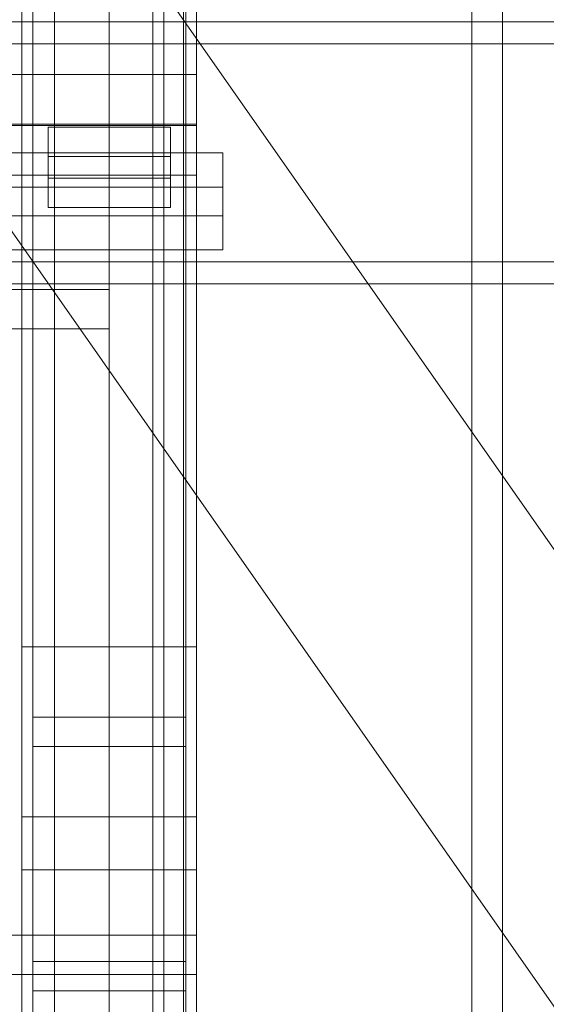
# Model space of a CAD drawing. Header units: millimetres. Extents: x -3490 to 61924, y -72580 to 6847.
# Tile 294 of 656: x 1460 to 1580, y -34169 to -33943. Entities that reach past the tile are written whole.
import ezdxf

# ---------------------------------------------------------------- set-up
doc = ezdxf.new("R2010")
doc.units = ezdxf.units.MM
for name, color, linetype, lineweight in [('COTAS_O', 1, 'Continuous', 0), ('frontal_C03', 7, 'Continuous', 0), ('frontal_secador', 7, 'Continuous', 0), ('frontal_tolva', 7, 'Continuous', 0)]:
    doc.layers.add(name, color=color, linetype=linetype, lineweight=lineweight)
doc.dimstyles.new('R19_100', dxfattribs={"dimtxt": 250, "dimasz": 150, "dimexe": 150, "dimexo": 80, "dimgap": 100, "dimtad": 1, "dimtih": 1, "dimtoh": 1, "dimdsep": 46, "dimcen": 0.09, "dimadec": 0, "dimazin": 0, "dimtfac": 1, "dimtdec": 4, "dimtofl": 0, "dimtmove": 0, "dimatfit": 3, "dimfxl": 1, "dimtolj": 1, "dimtzin": 0, "dimarcsym": 0})

# ---------------------------------------------------------------- blocks, each defined once
blk = doc.blocks.new('DIM_R29_57')
at = {"layer": 'COTAS_O'}
for p, q in [((-1725, -33700), (-1575, -33655)), ((1725, -33700), (1575, -33655)), ((-1725, -34400), (-1725, -33700)), ((-1725, -33700), (1725, -33700)), ((-1725, -33700), (-1575, -33745)), ((1725, -33700), (1575, -33745)), ((1725, -34400), (1725, -33700))]:
    blk.add_line(p, q, dxfattribs=at)
blk.add_text('3450 O', height=250, dxfattribs=at).set_placement((0, -33600))

msp = doc.modelspace()

# ---------------------------------------------------------------- linework, layer by layer
at = {"layer": 'frontal_C03'}
for p, q in [((1500, -32314.944), (1500, -34875.113)), ((1500, -34879.011), (1500, -32318.841)), ((1490, -35975), (1490, -32996.942)), ((1497, -35975), (1497, -32996.942)), ((1563, -35975), (1563, -32996.942)), ((1570, -35975), (1570, -32996.942)), ((1490, -35975), (1490, -33266.434)), ((1497, -35975), (1497, -33266.434)), ((1563, -35975), (1563, -33266.434)), ((1570, -35975), (1570, -33266.434)), ((1480, -33657.91), (1480, -34004.816)), ((1480, -34013.799), (1480, -33666.893)), ((1490, -35975), (1490, -33805.417)), ((1497, -35975), (1497, -33805.417)), ((1563, -35975), (1563, -33805.417)), ((1570, -35975), (1570, -33805.417)), ((1460, -34086.651), (1460, -33817.159)), ((1500, -33817.159), (1500, -34086.651)), ((1467.5, -34418.43), (1467.5, -33823.47)), ((1492.5, -33823.47), (1492.5, -34418.43)), ((1462.5, -34158.748), (1462.5, -33833.28)), ((1497.5, -33833.28), (1497.5, -34158.748)), ((1462.5, -34165.485), (1462.5, -33840.017)), ((1497.5, -34165.485), (1497.5, -33840.017)), ((1467.5, -34444.787), (1467.5, -33849.827)), ((1492.5, -34444.787), (1492.5, -33849.827)), ((1460, -34125.629), (1460, -33856.137)), ((1500, -34125.629), (1500, -33856.137)), ((1460, -34137.755), (1460, -33868.264)), ((1500, -33868.264), (1500, -34137.755)), ((1460, -34186.478), (1460, -33916.987)), ((1500, -34186.478), (1500, -33916.987)), ((1480, -33927.401), (1480, -34274.308)), ((1480, -34283.291), (1480, -33936.384)), ((-1500, -33955.526), (1500, -33955.526)), ((1500, -33955.526), (1500, -33966.934)), ((1500, -33955.526), (1500, -33967.219)), ((1500, -33966.934), (-1500, -33966.934)), ((1500, -33978.628), (1500, -33966.934)), ((1500, -33967.219), (-1500, -33967.219)), ((1466, -33974.343), (1466, -33967.606)), ((1466, -33967.606), (1494, -33967.606)), ((1466, -33979.299), (1466, -33967.606)), ((1494, -33967.606), (1494, -33974.343)), ((1494, -33967.606), (1494, -33979.299)), ((1500, -33978.628), (1500, -33967.219)), ((1454, -33973.533), (1506, -33973.533)), ((1506, -33973.533), (1506, -33987.906)), ((1506, -33973.533), (1506, -33981.328)), ((1494, -33974.343), (1466, -33974.343)), ((1466, -33974.343), (1466, -33986.037)), ((1494, -33986.037), (1494, -33974.343)), ((-1500, -33978.628), (1500, -33978.628)), ((1494, -33979.299), (1466, -33979.299)), ((1466, -33979.299), (1466, -33986.037)), ((1494, -33986.037), (1494, -33979.299)), ((1506, -33981.328), (1454, -33981.328)), ((1506, -33995.701), (1506, -33981.328)), ((1466, -33986.037), (1494, -33986.037)), ((1506, -33987.906), (1454, -33987.906)), ((1506, -33995.701), (1506, -33987.906)), ((1454, -33995.701), (1506, -33995.701)), ((1480, -34004.816), (1440, -34004.816)), ((1480, -34013.799), (1480, -34004.816)), ((1440, -34013.799), (1480, -34013.799)), ((1500, -34086.651), (1460, -34086.651)), ((1460, -34086.651), (1460, -34125.629)), ((1460, -34356.142), (1460, -34086.651)), ((1500, -34125.629), (1500, -34086.651)), ((1500, -34086.651), (1500, -34356.142)), ((1462.5, -34109.509), (1462.5, -34102.771)), ((1462.5, -34102.771), (1497.5, -34102.771)), ((1462.5, -34428.24), (1462.5, -34102.771)), ((1497.5, -34102.771), (1497.5, -34109.509)), ((1497.5, -34102.771), (1497.5, -34428.24)), ((1497.5, -34109.509), (1462.5, -34109.509)), ((1462.5, -34434.977), (1462.5, -34109.509)), ((1497.5, -34434.977), (1497.5, -34109.509)), ((1460, -34125.629), (1500, -34125.629)), ((1460, -34395.121), (1460, -34125.629)), ((1500, -34395.121), (1500, -34125.629)), ((1500, -34137.755), (1460, -34137.755)), ((1460, -34137.755), (1460, -34186.478)), ((1460, -34407.247), (1460, -34137.755)), ((1500, -34186.478), (1500, -34137.755)), ((1500, -34137.755), (1500, -34407.247)), ((-1500, -34152.753), (1500, -34152.753)), ((1500, -34152.753), (1500, -34161.736)), ((1500, -34152.753), (1500, -34186.859)), ((1497.5, -34158.748), (1462.5, -34158.748)), ((1462.5, -34158.748), (1462.5, -34165.485)), ((1497.5, -34165.485), (1497.5, -34158.748)), ((1500, -34161.736), (-1500, -34161.736)), ((1500, -34195.842), (1500, -34161.736)), ((1462.5, -34165.485), (1497.5, -34165.485))]:
    msp.add_line(p, q, dxfattribs=at)
at = {"layer": 'frontal_secador'}
for p, q in [((1325, -33943.5), (2125, -33943.5)), ((1440, -33943.5), (1710, -33943.5)), ((1325, -33948.5), (2125, -33948.5)), ((1325, -33998.5), (2125, -33998.5)), ((1325, -34003.5), (2125, -34003.5))]:
    msp.add_line(p, q, dxfattribs=at)
at = {"layer": 'frontal_tolva'}
for p, q in [((1769.584, -34332.806), (722.584, -32835.806)), ((1720.416, -34367.194), (673.416, -32870.194))]:
    msp.add_line(p, q, dxfattribs=at)

# ---------------------------------------------------------------- dimensions: what is measured, and where the dimension line sits
at = {"layer": 'COTAS_O'}
dim = msp.add_aligned_dim(p1=(-1725, -34400), p2=(1725, -34400), distance=700, text='<> O', dimstyle='R19_100', dxfattribs=at)
dim.commit()
dim.dimension.update_dxf_attribs({"geometry": 'DIM_R29_57', "text_midpoint": (0, -33700)})

doc.saveas('drawing.dxf')
